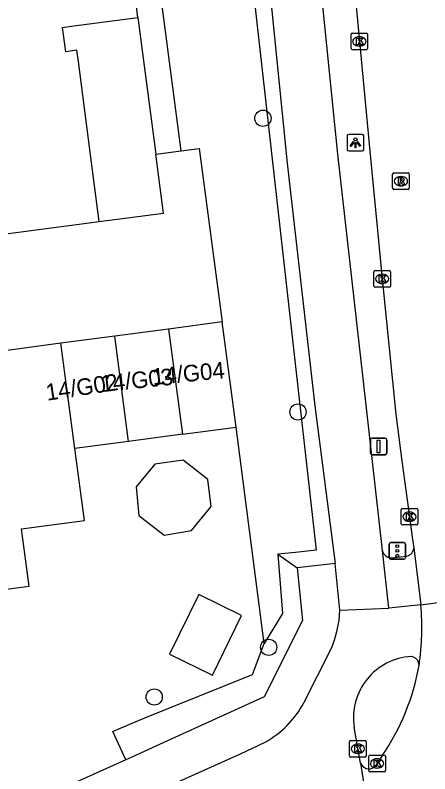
# Model space of a CAD drawing. Extents: x 158474 to 159560, y 388525 to 389605.
# Drawn here: x 159429.95 to 159454.95, y 389104.79 to 389150.48 of the extents above; entities that cross this region are included whole.
import ezdxf

# ---------------------------------------------------------------- set-up
doc = ezdxf.new("R2010")
doc.units = 0
for name, color, linetype in [('IMGEO_Berm_groen', 7, 'Continuous'), ('IMGEO_Boom', 7, 'Continuous'), ('IMGEO_Fietspad_gesloten', 7, 'Continuous'), ('IMGEO_Groenvoorziening', 7, 'Continuous'), ('IMGEO_Kolk', 7, 'Continuous'), ('IMGEO_Lichtpunt', 7, 'Continuous'), ('IMGEO_Muur', 7, 'Continuous'), ('IMGEO_Pand', 7, 'Continuous'), ('IMGEO_Pand_nummerreeks', 7, 'Continuous'), ('IMGEO_Rijbaan_lokaal_open', 7, 'Continuous'), ('IMGEO_Rijbaan_regionaal_gesloten', 7, 'Continuous'), ('IMGEO_Rioolput', 7, 'Continuous'), ('IMGEO_Verkeersbordpaal', 7, 'Continuous'), ('IMGEO_Verkeersregelinstallatiepaal', 7, 'Continuous'), ('IMGEO_Voetpad_open', 7, 'Continuous')]:
    doc.layers.add(name, color=color, linetype=linetype)

msp = doc.modelspace()

# ---------------------------------------------------------------- linework, layer by layer
at = {"layer": 'IMGEO_Berm_groen'}
for points in [[(159436.841, 389251.663), (159440.189, 389205.477), (159440.992, 389185.011), (159443.773, 389156.646), (159448.098, 389118.263), (159446.858, 389118.128), (159445.778, 389118.011)], [(159445.778, 389118.011), (159446.063, 389114.45), (159444.972, 389112.632)], [(159445.778, 389118.011), (159446.958, 389117.207)], [(159436.614, 389105.63), (159435.849, 389107.341), (159436.197, 389107.501), (159437.772, 389108.161), (159444.265, 389110.777), (159444.972, 389112.632)]]:
    msp.add_lwpolyline(points, dxfattribs=at)
at = {"layer": 'IMGEO_Boom'}
for centre in [(159444.885, 389144.269), (159446.999, 389126.583), (159445.236, 389112.411), (159438.334, 389109.418)]:
    msp.add_circle(centre, 0.489, dxfattribs=at)
at = {"layer": 'IMGEO_Fietspad_gesloten'}
for points in [[(159452.091, 389118.231), (159451.103, 389127.001), (159449.406, 389142.109), (159447.887, 389157), (159446.259, 389173.133)], [(159443.183, 389172.555), (159444.814, 389156.823), (159444.822, 389156.745), (159446.342, 389141.566), (159448.006, 389126.954), (159449.238, 389117.453)], [(159452.478, 389114.775), (159452.091, 389118.231)], [(159449.525, 389114.646), (159449.238, 389117.453)], [(159449.525, 389114.646), (159452.478, 389114.775)], [(159454.41, 389114.962), (159452.478, 389114.775)], [(159447.354, 389109.062), (159448.977, 389112.283)], [(159450.771, 389105.441), (159450.387, 389107.606)], [(159435.34, 389102.313), (159443.531, 389106.004), (159445.013, 389106.691)]]:
    msp.add_lwpolyline(points, dxfattribs=at)
for centre, radius, start, end in [((159443.169, 389114.875), 6.36, 335.9505, 357.9363), ((159454.044, 389108.17), 3.7, 93.5887, 188.7739), ((159453.759, 389111.327), 0.538, 359.2054, 84.3362), ((159442.046, 389111.962), 6.049, 299.3781, 331.3515)]:
    msp.add_arc(centre, radius, start, end, dxfattribs=at)
at = {"layer": 'IMGEO_Groenvoorziening'}
msp.add_lwpolyline([(159444.972, 389112.632), (159443.27, 389125.667)], dxfattribs=at)
at = {"layer": 'IMGEO_Kolk'}
for p, q in [((159450.273, 389149.399), (159451.125, 389149.399)), ((159450.198, 389148.473), (159450.198, 389149.325)), ((159450.686, 389149.179), (159450.711, 389149.179)), ((159451.199, 389149.325), (159451.199, 389148.473)), ((159450.709, 389148.619), (159450.684, 389148.619)), ((159451.125, 389148.399), (159450.273, 389148.399)), ((159451.572, 389134.168), (159451.572, 389135.02)), ((159451.647, 389135.094), (159452.499, 389135.094)), ((159452.06, 389134.874), (159452.085, 389134.874)), ((159452.573, 389135.02), (159452.573, 389134.168)), ((159452.083, 389134.314), (159452.058, 389134.314)), ((159452.499, 389134.094), (159451.647, 389134.094)), ((159453.22, 389119.851), (159453.22, 389120.703)), ((159453.295, 389120.777), (159454.147, 389120.777)), ((159454.221, 389120.703), (159454.221, 389119.851)), ((159453.708, 389120.557), (159453.733, 389120.557)), ((159454.147, 389119.777), (159453.295, 389119.777)), ((159453.731, 389119.997), (159453.706, 389119.997)), ((159450.109, 389105.874), (159450.109, 389106.726)), ((159450.184, 389106.8), (159451.036, 389106.8)), ((159450.597, 389106.58), (159450.622, 389106.58)), ((159451.11, 389106.726), (159451.11, 389105.874)), ((159450.62, 389106.02), (159450.595, 389106.02)), ((159451.036, 389105.8), (159450.184, 389105.8)), ((159451.268, 389104.994), (159451.268, 389105.846)), ((159451.343, 389105.92), (159452.195, 389105.92)), ((159451.756, 389105.7), (159451.781, 389105.7)), ((159452.269, 389105.846), (159452.269, 389104.994)), ((159451.779, 389105.14), (159451.754, 389105.14)), ((159452.195, 389104.92), (159451.343, 389104.92))]:
    msp.add_line(p, q, dxfattribs=at)
for points in [[(159450.273, 389149.399), (159451.125, 389149.399)], [(159450.198, 389148.473), (159450.198, 389149.325)], [(159450.519, 389149.099), (159450.642, 389149.099), (159450.642, 389148.948), (159450.772, 389149.099), (159450.936, 389149.099), (159450.79, 389148.948), (159450.943, 389148.699), (159450.791, 389148.699), (159450.706, 389148.863), (159450.642, 389148.796), (159450.642, 389148.699), (159450.519, 389148.699), (159450.519, 389149.099)], [(159451.199, 389149.325), (159451.199, 389148.473)], [(159451.125, 389148.399), (159450.273, 389148.399)], [(159451.572, 389134.168), (159451.572, 389135.02)], [(159451.647, 389135.094), (159452.499, 389135.094)], [(159451.893, 389134.794), (159452.016, 389134.794), (159452.016, 389134.643), (159452.146, 389134.794), (159452.31, 389134.794), (159452.164, 389134.643), (159452.317, 389134.394), (159452.165, 389134.394), (159452.08, 389134.558), (159452.016, 389134.491), (159452.016, 389134.394), (159451.893, 389134.394), (159451.893, 389134.794)], [(159452.573, 389135.02), (159452.573, 389134.168)], [(159452.499, 389134.094), (159451.647, 389134.094)], [(159453.22, 389119.851), (159453.22, 389120.703)], [(159453.295, 389120.777), (159454.147, 389120.777)], [(159454.221, 389120.703), (159454.221, 389119.851)], [(159453.541, 389120.477), (159453.664, 389120.477), (159453.664, 389120.326), (159453.794, 389120.477), (159453.958, 389120.477), (159453.812, 389120.326), (159453.965, 389120.077), (159453.813, 389120.077), (159453.728, 389120.241), (159453.664, 389120.174), (159453.664, 389120.077), (159453.541, 389120.077), (159453.541, 389120.477)], [(159454.147, 389119.777), (159453.295, 389119.777)], [(159450.109, 389105.874), (159450.109, 389106.726)], [(159450.184, 389106.8), (159451.036, 389106.8)], [(159450.43, 389106.5), (159450.553, 389106.5), (159450.553, 389106.349), (159450.683, 389106.5), (159450.847, 389106.5), (159450.701, 389106.349), (159450.854, 389106.1), (159450.702, 389106.1), (159450.617, 389106.264), (159450.553, 389106.197), (159450.553, 389106.1), (159450.43, 389106.1), (159450.43, 389106.5)], [(159451.11, 389106.726), (159451.11, 389105.874)], [(159451.036, 389105.8), (159450.184, 389105.8)], [(159451.268, 389104.994), (159451.268, 389105.846)], [(159451.343, 389105.92), (159452.195, 389105.92)], [(159451.589, 389105.62), (159451.712, 389105.62), (159451.712, 389105.469), (159451.842, 389105.62), (159452.006, 389105.62), (159451.86, 389105.469), (159452.013, 389105.22), (159451.861, 389105.22), (159451.776, 389105.384), (159451.712, 389105.317), (159451.712, 389105.22), (159451.589, 389105.22), (159451.589, 389105.62)], [(159452.269, 389105.846), (159452.269, 389104.994)], [(159452.195, 389104.92), (159451.343, 389104.92)]]:
    msp.add_lwpolyline(points, dxfattribs=at)
for centre, start, end in [((159450.275, 389149.323), 91.552, 178.448), ((159450.275, 389149.323), 91.552, 178.448), ((159451.123, 389149.323), 1.552, 88.448), ((159451.123, 389149.323), 1.552, 88.448), ((159450.275, 389148.475), 181.552, 268.448), ((159450.275, 389148.475), 181.552, 268.448), ((159451.123, 389148.475), 271.552, 358.448), ((159451.123, 389148.475), 271.552, 358.448), ((159451.649, 389135.018), 91.552, 178.448), ((159451.649, 389135.018), 91.552, 178.448), ((159452.497, 389135.018), 1.552, 88.448), ((159452.497, 389135.018), 1.552, 88.448), ((159451.649, 389134.17), 181.552, 268.448), ((159451.649, 389134.17), 181.552, 268.448), ((159452.497, 389134.17), 271.552, 358.448), ((159452.497, 389134.17), 271.552, 358.448), ((159453.297, 389120.701), 91.552, 178.448), ((159453.297, 389120.701), 91.552, 178.448), ((159454.145, 389120.701), 1.552, 88.448), ((159454.145, 389120.701), 1.552, 88.448), ((159453.297, 389119.853), 181.552, 268.448), ((159453.297, 389119.853), 181.552, 268.448), ((159454.145, 389119.853), 271.552, 358.448), ((159454.145, 389119.853), 271.552, 358.448), ((159450.186, 389106.724), 91.552, 178.448), ((159450.186, 389106.724), 91.552, 178.448), ((159451.034, 389106.724), 1.552, 88.448), ((159451.034, 389106.724), 1.552, 88.448), ((159450.186, 389105.876), 181.552, 268.448), ((159450.186, 389105.876), 181.552, 268.448), ((159451.034, 389105.876), 271.552, 358.448), ((159451.034, 389105.876), 271.552, 358.448), ((159451.345, 389105.844), 91.552, 178.448), ((159451.345, 389105.844), 91.552, 178.448), ((159452.193, 389105.844), 1.552, 88.448), ((159452.193, 389105.844), 1.552, 88.448), ((159451.345, 389104.996), 181.552, 268.448), ((159451.345, 389104.996), 181.552, 268.448), ((159452.193, 389104.996), 271.552, 358.448), ((159452.193, 389104.996), 271.552, 358.448)]:
    msp.add_arc(centre, 0.0765, start, end, dxfattribs=at)
for centre, major_axis, ratio, start_param, end_param in [((159450.685, 389148.899), (-0.387, 0.002), 0.722429, 4.712389, 7.853982), ((159450.71, 389148.899), (-0.39, 0.002), 0.717154, 1.570796, 4.712389), ((159452.059, 389134.594), (-0.387, 0.002), 0.722429, 4.712389, 7.853982), ((159452.084, 389134.594), (-0.39, 0.002), 0.717154, 1.570796, 4.712389), ((159453.707, 389120.277), (-0.387, 0.002), 0.722429, 4.712389, 7.853982), ((159453.732, 389120.277), (-0.39, 0.002), 0.717154, 1.570796, 4.712389), ((159450.596, 389106.3), (-0.387, 0.002), 0.722429, 4.712389, 7.853982), ((159450.621, 389106.3), (-0.39, 0.002), 0.717154, 1.570796, 4.712389), ((159451.755, 389105.42), (-0.387, 0.002), 0.722429, 4.712389, 7.853982), ((159451.78, 389105.42), (-0.39, 0.002), 0.717154, 1.570796, 4.712389)]:
    msp.add_ellipse(centre, major_axis=major_axis, ratio=ratio, start_param=start_param, end_param=end_param, dxfattribs=at)
at = {"layer": 'IMGEO_Lichtpunt'}
for p, q in [((159449.967, 389143.203), (159449.967, 389142.396)), ((159449.967, 389143.203), (159449.967, 389142.396)), ((159450.869, 389143.298), (159450.061, 389143.298)), ((159450.869, 389143.298), (159450.061, 389143.298)), ((159450.963, 389142.396), (159450.963, 389143.203)), ((159450.963, 389142.396), (159450.963, 389143.203)), ((159450.061, 389142.302), (159450.869, 389142.302)), ((159450.061, 389142.302), (159450.869, 389142.302))]:
    msp.add_line(p, q, dxfattribs=at)
for points in [[(159450.341, 389142.867), (159450.38, 389142.839), (159450.192, 389142.577), (159450.154, 389142.604), (159450.341, 389142.867)], [(159450.443, 389142.819), (159450.49, 389142.819), (159450.49, 389142.497), (159450.443, 389142.497), (159450.443, 389142.819)], [(159450.553, 389142.839), (159450.591, 389142.866), (159450.778, 389142.604), (159450.739, 389142.576), (159450.553, 389142.839)]]:
    msp.add_lwpolyline(points, dxfattribs=at)
msp.add_circle((159450.466, 389143.001), 0.0994, dxfattribs=at)
for centre, start, end in [((159450.061, 389143.203), 90, 180), ((159450.061, 389143.203), 90, 180), ((159450.869, 389143.203), 0, 90), ((159450.869, 389143.203), 0, 90), ((159450.061, 389142.396), 180, 270), ((159450.061, 389142.396), 180, 270), ((159450.869, 389142.396), 270, 0), ((159450.869, 389142.396), 270, 360)]:
    msp.add_arc(centre, 0.0946, start, end, dxfattribs=at)
at = {"layer": 'IMGEO_Muur'}
msp.add_lwpolyline([(159441.05, 389142.452), (159442.431, 389132.007)], dxfattribs=at)
at = {"layer": 'IMGEO_Pand'}
for points in [[(159435.026, 389138.049), (159434.561, 389141.601), (159433.764, 389147.683), (159433.675, 389148.362), (159433.008, 389148.275), (159432.815, 389149.742), (159433.483, 389149.829), (159437.351, 389150.336)], [(159437.351, 389150.336), (159437.632, 389148.19), (159438.43, 389142.108)], [(159435.026, 389138.049), (159438.896, 389138.556), (159438.43, 389142.108)], [(159442.431, 389132.007), (159439.192, 389131.578)], [(159443.27, 389125.667), (159442.431, 389132.007)], [(159439.192, 389131.578), (159435.952, 389131.15)], [(159439.192, 389131.578), (159440.031, 389125.238)], [(159435.952, 389131.15), (159432.711, 389130.721)], [(159436.791, 389124.81), (159435.952, 389131.15)], [(159432.711, 389130.721), (159429.018, 389130.232)], [(159433.552, 389124.381), (159432.711, 389130.721)], [(159440.031, 389125.238), (159443.27, 389125.667)], [(159440.031, 389125.238), (159436.791, 389124.81)], [(159436.791, 389124.81), (159433.552, 389124.381)], [(159426.188, 389115.491), (159430.793, 389116.1), (159430.338, 389119.544), (159434.127, 389120.047), (159433.552, 389124.381)], [(159441.564, 389122.523), (159440.079, 389123.672), (159438.378, 389123.444), (159437.245, 389122.072), (159437.401, 389120.343), (159438.928, 389119.159), (159440.587, 389119.443), (159441.763, 389120.9), (159441.564, 389122.523)], [(159443.603, 389114.333), (159441.025, 389115.595), (159439.261, 389111.991), (159441.84, 389110.729), (159443.603, 389114.333)]]:
    msp.add_lwpolyline(points, dxfattribs=at)
at = {"layer": 'IMGEO_Rijbaan_lokaal_open'}
for points in [[(159438.43, 389142.108), (159439.959, 389142.309)], [(159439.959, 389142.309), (159441.05, 389142.452), (159442.431, 389132.007)], [(159428.772, 389137.229), (159435.026, 389138.049)]]:
    msp.add_lwpolyline(points, dxfattribs=at)
at = {"layer": 'IMGEO_Rijbaan_regionaal_gesloten'}
for points in [[(159445.492, 389203.938), (159445.583, 389202.694), (159446.467, 389193.326), (159447.371, 389183.917), (159448.378, 389173.58), (159449.347, 389163.242), (159450.699, 389148.899), (159451.334, 389142.285), (159452.073, 389134.594), (159452.908, 389126.447), (159453.276, 389123.475), (159453.721, 389120.277), (159453.892, 389119.034), (159453.978, 389118.408)], [(159453.978, 389118.408), (159454.41, 389114.962)], [(159454.41, 389114.962), (159464.494, 389116.339)], [(159452.077, 389105.866), (159451.769, 389105.42), (159451.589, 389105.195)], [(159450.771, 389105.441), (159452.264, 389095.911)]]:
    msp.add_lwpolyline(points, dxfattribs=at)
for centre, radius, start, end in [((159439.067, 389113.615), 15.402, 351.4297, 5.016), ((159440.421, 389113.789), 14.094, 325.7941, 349.9093), ((159451.276, 389105.638), 0.543, 201.3364, 305.188)]:
    msp.add_arc(centre, radius, start, end, dxfattribs=at)
at = {"layer": 'IMGEO_Rioolput'}
for p, q in [((159452.706, 389140.054), (159452.706, 389140.906)), ((159452.781, 389140.98), (159453.633, 389140.98)), ((159453.194, 389140.76), (159453.219, 389140.76)), ((159453.707, 389140.906), (159453.707, 389140.054)), ((159453.633, 389139.98), (159452.781, 389139.98)), ((159453.217, 389140.2), (159453.192, 389140.2))]:
    msp.add_line(p, q, dxfattribs=at)
for points in [[(159452.706, 389140.054), (159452.706, 389140.906)], [(159452.781, 389140.98), (159453.633, 389140.98)], [(159453.295, 389140.678), (159453.043, 389140.68), (159453.043, 389140.28)], [(159453.707, 389140.906), (159453.707, 389140.054)], [(159453.043, 389140.28), (159453.167, 389140.28), (159453.167, 389140.442), (159453.178, 389140.442)], [(159453.221, 389140.599), (159453.167, 389140.599), (159453.167, 389140.518)], [(159453.167, 389140.518), (159453.219, 389140.518)], [(159453.225, 389140.413), (159453.296, 389140.28), (159453.436, 389140.28), (159453.371, 389140.406)], [(159453.633, 389139.98), (159452.781, 389139.98)]]:
    msp.add_lwpolyline(points, dxfattribs=at)
for centre, radius, start, end in [((159452.783, 389140.904), 0.0765, 91.552, 178.448), ((159452.783, 389140.904), 0.0765, 91.552, 178.448), ((159453.294, 389140.568), 0.109, 350.3612, 89.416), ((159453.631, 389140.904), 0.0765, 1.552, 88.448), ((159453.631, 389140.904), 0.0765, 1.552, 88.448), ((159453.177, 389140.389), 0.0533, 26.0293, 88.6989), ((159453.203, 389140.707), 0.19, 274.7715, 282.9687), ((159453.227, 389140.503), 0.0964, 77.0061, 93.1865), ((159453.241, 389140.56), 0.0378, 276.6634, 79.6772), ((159453.292, 389140.568), 0.112, 277.5842, 350.9817), ((159453.276, 389140.353), 0.108, 29.5134, 73.7905), ((159452.783, 389140.056), 0.0765, 181.552, 268.448), ((159452.783, 389140.056), 0.0765, 181.552, 268.448), ((159453.631, 389140.056), 0.0765, 271.552, 358.448), ((159453.631, 389140.056), 0.0765, 271.552, 358.448)]:
    msp.add_arc(centre, radius, start, end, dxfattribs=at)
for centre, major_axis, ratio, start_param, end_param in [((159453.193, 389140.48), (-0.387, 0.002), 0.722429, 4.712389, 7.853982), ((159453.218, 389140.48), (-0.39, 0.002), 0.717154, 1.570796, 4.712389)]:
    msp.add_ellipse(centre, major_axis=major_axis, ratio=ratio, start_param=start_param, end_param=end_param, dxfattribs=at)
at = {"layer": 'IMGEO_Verkeersbordpaal'}
for p, q in [((159451.363, 389124.105), (159451.363, 389124.905)), ((159451.363, 389124.905), (159451.363, 389124.105)), ((159451.463, 389125.005), (159452.253, 389125.005)), ((159452.253, 389125.005), (159451.463, 389125.005)), ((159452.353, 389124.905), (159452.353, 389124.105)), ((159452.353, 389124.105), (159452.353, 389124.905)), ((159452.253, 389124.005), (159451.463, 389124.005)), ((159451.463, 389124.005), (159452.253, 389124.005))]:
    msp.add_line(p, q, dxfattribs=at)
msp.add_lwpolyline([(159451.783, 389124.88), (159451.933, 389124.88), (159451.933, 389124.13), (159451.783, 389124.13), (159451.783, 389124.88)], dxfattribs=at)
for centre, start, end in [((159451.463, 389124.905), 90, 180), ((159451.463, 389124.905), 90, 180), ((159452.253, 389124.905), 0, 90), ((159452.253, 389124.905), 360, 90), ((159451.463, 389124.105), 180, 270), ((159451.463, 389124.105), 180, 270), ((159452.253, 389124.105), 270, 0), ((159452.253, 389124.105), 270, 0)]:
    msp.add_arc(centre, 0.1, start, end, dxfattribs=at)
at = {"layer": 'IMGEO_Verkeersregelinstallatiepaal'}
for p, q in [((159452.493, 389117.816), (159452.493, 389118.616)), ((159452.493, 389118.616), (159452.493, 389117.816)), ((159452.593, 389118.716), (159453.383, 389118.716)), ((159453.383, 389118.716), (159452.593, 389118.716)), ((159453.483, 389118.616), (159453.483, 389117.816)), ((159453.483, 389117.816), (159453.483, 389118.616)), ((159453.383, 389117.716), (159452.593, 389117.716)), ((159452.593, 389117.716), (159453.383, 389117.716))]:
    msp.add_line(p, q, dxfattribs=at)
for centre in [(159452.988, 389118.506), (159452.988, 389118.216), (159452.988, 389117.926)]:
    msp.add_circle(centre, 0.085, dxfattribs=at)
for centre, start, end in [((159452.593, 389118.616), 90, 180), ((159452.593, 389118.616), 90, 180), ((159453.383, 389118.616), 0, 90), ((159453.383, 389118.616), 360, 90), ((159452.593, 389117.816), 180, 270), ((159452.593, 389117.816), 180, 270), ((159453.383, 389117.816), 270, 0), ((159453.383, 389117.816), 270, 0)]:
    msp.add_arc(centre, 0.1, start, end, dxfattribs=at)
at = {"layer": 'IMGEO_Voetpad_open'}
for points in [[(159439.959, 389142.309), (159438.143, 389156.117), (159432.197, 389201.326)], [(159437.351, 389150.336), (159436.61, 389156.477)], [(159452.599, 389117.791), (159453.567, 389117.903)], [(159449.238, 389117.453), (159448.202, 389117.341), (159446.958, 389117.207)], [(159446.958, 389117.207), (159447.267, 389114.02), (159444.956, 389109.423), (159438.478, 389106.475), (159436.981, 389105.794), (159436.614, 389105.63)], [(159436.614, 389105.63), (159428.513, 389102.01), (159427.179, 389101.37), (159421.497, 389099.156)]]:
    msp.add_lwpolyline(points, dxfattribs=at)
for centre, radius, start, end in [((159453.44, 389118.426), 0.538, 283.6552, 358.0632), ((159452.662, 389118.377), 0.59, 194.3676, 263.838)]:
    msp.add_arc(centre, radius, start, end, dxfattribs=at)

# ---------------------------------------------------------------- texts
at = {"layer": 'IMGEO_Pand_nummerreeks'}
for s, rotation, p in [('14/G04', 5.5275, (159438.258, 389128.197)), ('14/G02', 8.6156, (159431.88, 389127.257)), ('14/G03', 5.9061, (159435.15, 389127.777))]:
    msp.add_text(s, height=1, rotation=rotation, dxfattribs=at).set_placement(p)

doc.saveas('drawing.dxf')
